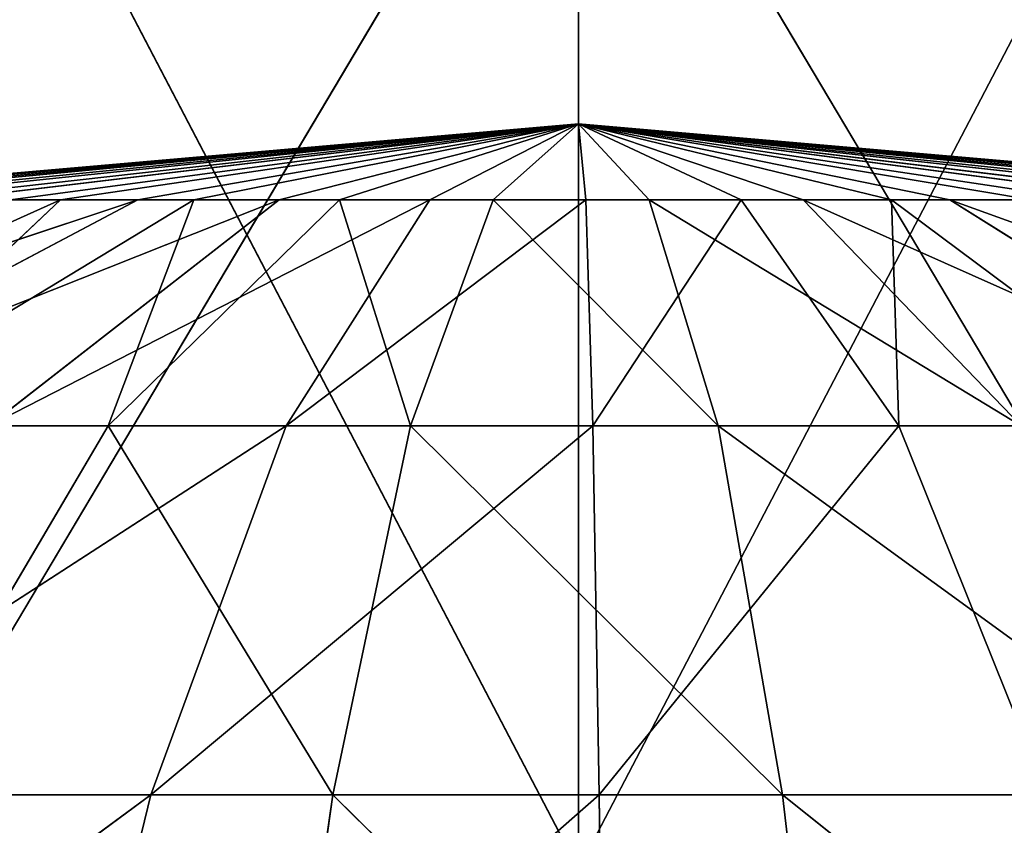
# Model space of a CAD drawing. Extents: x 382 to 531, y 0 to 277.
# Tile 357 of 656: x 455.77 to 457.47, y 79.59 to 80.98. Entities that reach past the tile are written whole.
import ezdxf

# ---------------------------------------------------------------- set-up
doc = ezdxf.new("R2010")
doc.units = 0
doc.header["$LTSCALE"] = 25.4
doc.layers.get('0').update_dxf_attribs({"color": 13, "linetype": 'CONTINUOUS'})

# ---------------------------------------------------------------- blocks, each defined once
blk = doc.blocks.new('NEWPORT-I-KINKIET-8157_STL')
at = {"color": 7}
for p, q in [((-41.5382, 92.3606, 197.5172), (-44.1757, 91.4927, 192.4683)), ((-41.5382, 92.3606, 197.5172), (-44.1757, 91.4927, 192.4683)), ((-41.5382, 92.3606, 197.5172), (-41.5382, 91.7722, 192.4374)), ((-41.5382, 92.3606, 197.5172), (-41.5382, 91.7722, 192.4374)), ((-41.5382, 92.3606, 197.5172), (-38.9006, 91.4927, 192.4683)), ((-41.5382, 92.3606, 197.5172), (-38.9006, 91.4927, 192.4683)), ((-44.1374, 65.6962, 199.8378), (-41.5382, 64.1334, 195.4648)), ((-44.1374, 65.6962, 199.8378), (-41.5382, 64.1334, 195.4648)), ((-38.9389, 65.6962, 199.8378), (-41.5382, 64.1334, 195.4648)), ((-38.9389, 65.6962, 199.8378), (-41.5382, 64.1334, 195.4648)), ((-41.5382, 64.1334, 195.4648), (-41.5382, 65.4224, 199.8616)), ((-41.5382, 64.1334, 195.4648), (-41.5382, 65.4224, 199.8616))]:
    blk.add_line(p, q, dxfattribs=at)
at = {"color": 250}
for p, q in [((-42.0819, -19.8423, 198.2515), (-41.9611, -21.0703, 197.3892)), ((-42.0819, -19.8423, 198.2515), (-41.9611, -21.0703, 197.3892)), ((-41.9611, -21.0703, 197.3892), (-41.0864, -19.834, 198.2515)), ((-41.9611, -21.0703, 197.3892), (-41.0864, -19.834, 198.2515)), ((-41.0864, -19.834, 198.2515), (-41.1868, -21.0639, 197.3892)), ((-41.0864, -19.834, 198.2515), (-41.1868, -21.0639, 197.3892)), ((-41.1868, -21.0639, 197.3892), (-40.1055, -20.0036, 198.2515)), ((-41.1868, -21.0639, 197.3892), (-40.1055, -20.0036, 198.2515)), ((-42.7217, -21.2149, 197.3892), (-41.9611, -21.0703, 197.3892)), ((-42.7217, -21.2149, 197.3892), (-41.9611, -21.0703, 197.3892)), ((-42.3477, -22.5275, 196.754), (-41.9611, -21.0703, 197.3892)), ((-42.3477, -22.5275, 196.754), (-41.9611, -21.0703, 197.3892)), ((-41.9611, -21.0703, 197.3892), (-41.1868, -21.0639, 197.3892)), ((-41.9611, -21.0703, 197.3892), (-41.1868, -21.0639, 197.3892)), ((-41.9611, -21.0703, 197.3892), (-41.8274, -22.4286, 196.754)), ((-41.9611, -21.0703, 197.3892), (-41.8274, -22.4286, 196.754)), ((-41.8274, -22.4286, 196.754), (-41.1868, -21.0639, 197.3892)), ((-41.8274, -22.4286, 196.754), (-41.1868, -21.0639, 197.3892)), ((-41.1868, -21.0639, 197.3892), (-41.2978, -22.4242, 196.754)), ((-41.1868, -21.0639, 197.3892), (-41.2978, -22.4242, 196.754)), ((-41.1868, -21.0639, 197.3892), (-40.4239, -21.1958, 197.3892)), ((-41.1868, -21.0639, 197.3892), (-40.4239, -21.1958, 197.3892)), ((-41.2978, -22.4242, 196.754), (-40.4239, -21.1958, 197.3892)), ((-41.2978, -22.4242, 196.754), (-40.4239, -21.1958, 197.3892)), ((-42.7217, -21.2149, 197.3892), (-42.3477, -22.5275, 196.754)), ((-42.7217, -21.2149, 197.3892), (-42.3477, -22.5275, 196.754)), ((-42.3477, -22.5275, 196.754), (-41.8274, -22.4286, 196.754)), ((-42.3477, -22.5275, 196.754), (-41.8274, -22.4286, 196.754)), ((-41.9491, -23.9261, 196.3649), (-41.8274, -22.4286, 196.754)), ((-41.9491, -23.9261, 196.3649), (-41.8274, -22.4286, 196.754)), ((-41.8274, -22.4286, 196.754), (-41.2978, -22.4242, 196.754)), ((-41.8274, -22.4286, 196.754), (-41.2978, -22.4242, 196.754)), ((-41.8274, -22.4286, 196.754), (-41.685, -23.8759, 196.3649)), ((-41.8274, -22.4286, 196.754), (-41.685, -23.8759, 196.3649)), ((-41.685, -23.8759, 196.3649), (-41.2978, -22.4242, 196.754)), ((-41.685, -23.8759, 196.3649), (-41.2978, -22.4242, 196.754)), ((-41.2978, -22.4242, 196.754), (-41.4162, -23.8736, 196.3649)), ((-41.2978, -22.4242, 196.754), (-41.4162, -23.8736, 196.3649)), ((-41.2978, -22.4242, 196.754), (-40.776, -22.5144, 196.754)), ((-41.2978, -22.4242, 196.754), (-40.776, -22.5144, 196.754)), ((-41.4162, -23.8736, 196.3649), (-40.776, -22.5144, 196.754)), ((-41.4162, -23.8736, 196.3649), (-40.776, -22.5144, 196.754)), ((-40.776, -22.5144, 196.754), (-41.1512, -23.9194, 196.3649)), ((-40.776, -22.5144, 196.754), (-41.1512, -23.9194, 196.3649)), ((-42.8419, -22.7177, 196.754), (-42.3477, -22.5275, 196.754)), ((-42.8419, -22.7177, 196.754), (-42.3477, -22.5275, 196.754)), ((-42.2001, -24.0226, 196.3649), (-42.3477, -22.5275, 196.754)), ((-42.3477, -22.5275, 196.754), (-41.9491, -23.9261, 196.3649)), ((-42.2001, -24.0226, 196.3649), (-42.3477, -22.5275, 196.754)), ((-42.3477, -22.5275, 196.754), (-41.9491, -23.9261, 196.3649)), ((-41.1512, -23.9194, 196.3649), (-40.2787, -22.6964, 196.754)), ((-41.1512, -23.9194, 196.3649), (-40.2787, -22.6964, 196.754)), ((-40.2787, -22.6964, 196.754), (-40.8987, -24.0118, 196.3649)), ((-40.2787, -22.6964, 196.754), (-40.8987, -24.0118, 196.3649)), ((-42.4297, -24.1625, 196.3649), (-42.8419, -22.7177, 196.754)), ((-42.8419, -22.7177, 196.754), (-42.2001, -24.0226, 196.3649)), ((-42.4297, -24.1625, 196.3649), (-42.8419, -22.7177, 196.754)), ((-42.8419, -22.7177, 196.754), (-42.2001, -24.0226, 196.3649)), ((-40.8987, -24.0118, 196.3649), (-39.8218, -22.9642, 196.754)), ((-40.8987, -24.0118, 196.3649), (-39.8218, -22.9642, 196.754)), ((-43.2943, -22.9931, 196.754), (-42.4297, -24.1625, 196.3649)), ((-43.2943, -22.9931, 196.754), (-42.4297, -24.1625, 196.3649)), ((-41.9491, -23.9261, 196.3649), (-41.685, -23.8759, 196.3649)), ((-41.9491, -23.9261, 196.3649), (-41.685, -23.8759, 196.3649)), ((-41.685, -23.8759, 196.3649), (-41.4162, -23.8736, 196.3649)), ((-41.685, -23.8759, 196.3649), (-41.4162, -23.8736, 196.3649)), ((-41.685, -23.8759, 196.3649), (-41.5382, -25.3684, 196.2339)), ((-41.685, -23.8759, 196.3649), (-41.5382, -25.3684, 196.2339)), ((-41.4162, -23.8736, 196.3649), (-41.5382, -25.3684, 196.2339)), ((-41.4162, -23.8736, 196.3649), (-41.5382, -25.3684, 196.2339)), ((-41.4162, -23.8736, 196.3649), (-41.1512, -23.9194, 196.3649)), ((-41.4162, -23.8736, 196.3649), (-41.1512, -23.9194, 196.3649)), ((-42.2001, -24.0226, 196.3649), (-41.9491, -23.9261, 196.3649)), ((-42.2001, -24.0226, 196.3649), (-41.9491, -23.9261, 196.3649)), ((-41.9491, -23.9261, 196.3649), (-41.5382, -25.3684, 196.2339)), ((-41.9491, -23.9261, 196.3649), (-41.5382, -25.3684, 196.2339)), ((-41.1512, -23.9194, 196.3649), (-41.5382, -25.3684, 196.2339)), ((-41.1512, -23.9194, 196.3649), (-41.5382, -25.3684, 196.2339)), ((-41.1512, -23.9194, 196.3649), (-40.8987, -24.0118, 196.3649)), ((-41.1512, -23.9194, 196.3649), (-40.8987, -24.0118, 196.3649)), ((-40.8987, -24.0118, 196.3649), (-41.5382, -25.3684, 196.2339)), ((-40.8987, -24.0118, 196.3649), (-41.5382, -25.3684, 196.2339)), ((-40.8987, -24.0118, 196.3649), (-40.6668, -24.1478, 196.3649)), ((-40.8987, -24.0118, 196.3649), (-40.6668, -24.1478, 196.3649)), ((-42.4297, -24.1625, 196.3649), (-42.2001, -24.0226, 196.3649)), ((-42.4297, -24.1625, 196.3649), (-42.2001, -24.0226, 196.3649)), ((-42.2001, -24.0226, 196.3649), (-41.5382, -25.3684, 196.2339)), ((-42.2001, -24.0226, 196.3649), (-41.5382, -25.3684, 196.2339)), ((-40.6668, -24.1478, 196.3649), (-41.5382, -25.3684, 196.2339)), ((-40.6668, -24.1478, 196.3649), (-41.5382, -25.3684, 196.2339)), ((-42.6307, -24.341, 196.3649), (-42.4297, -24.1625, 196.3649)), ((-42.6307, -24.341, 196.3649), (-42.4297, -24.1625, 196.3649)), ((-42.4297, -24.1625, 196.3649), (-41.5382, -25.3684, 196.2339)), ((-42.4297, -24.1625, 196.3649), (-41.5382, -25.3684, 196.2339)), ((-40.4628, -24.323, 196.3649), (-41.5382, -25.3684, 196.2339)), ((-40.4628, -24.323, 196.3649), (-41.5382, -25.3684, 196.2339)), ((-42.6307, -24.341, 196.3649), (-41.5382, -25.3684, 196.2339)), ((-42.6307, -24.341, 196.3649), (-41.5382, -25.3684, 196.2339)), ((-41.5382, -25.3684, 196.2339), (-40.2935, -24.5318, 196.3649)), ((-41.5382, -25.3684, 196.2339), (-40.2935, -24.5318, 196.3649)), ((-42.7966, -24.5526, 196.3649), (-41.5382, -25.3684, 196.2339)), ((-42.7966, -24.5526, 196.3649), (-41.5382, -25.3684, 196.2339)), ((-40.1641, -24.7675, 196.3649), (-41.5382, -25.3684, 196.2339)), ((-40.1641, -24.7675, 196.3649), (-41.5382, -25.3684, 196.2339)), ((-42.922, -24.7904, 196.3649), (-41.5382, -25.3684, 196.2339)), ((-42.922, -24.7904, 196.3649), (-41.5382, -25.3684, 196.2339)), ((-41.5382, -25.3684, 196.2339), (-40.0789, -25.0225, 196.3649)), ((-41.5382, -25.3684, 196.2339), (-40.0789, -25.0225, 196.3649)), ((-41.5382, -25.3684, 196.2339), (-43.003, -25.0468, 196.3649)), ((-41.5382, -25.3684, 196.2339), (-43.003, -25.0468, 196.3649)), ((-40.0406, -25.2886, 196.3649), (-41.5382, -25.3684, 196.2339)), ((-40.0406, -25.2886, 196.3649), (-41.5382, -25.3684, 196.2339)), ((-43.0369, -25.3135, 196.3649), (-41.5382, -25.3684, 196.2339)), ((-43.0369, -25.3135, 196.3649), (-41.5382, -25.3684, 196.2339)), ((-41.5382, -25.3684, 196.2339), (-43.0226, -25.582, 196.3649)), ((-41.5382, -25.3684, 196.2339), (-43.0226, -25.582, 196.3649)), ((-42.9606, -25.8436, 196.3649), (-41.5382, -25.3684, 196.2339)), ((-42.9606, -25.8436, 196.3649), (-41.5382, -25.3684, 196.2339)), ((-42.8528, -26.09, 196.3649), (-41.5382, -25.3684, 196.2339)), ((-42.8528, -26.09, 196.3649), (-41.5382, -25.3684, 196.2339)), ((-41.5382, -25.3684, 196.2339), (-42.7029, -26.3131, 196.3649)), ((-41.5382, -25.3684, 196.2339), (-42.7029, -26.3131, 196.3649)), ((-42.5154, -26.5059, 196.3649), (-41.5382, -25.3684, 196.2339)), ((-42.5154, -26.5059, 196.3649), (-41.5382, -25.3684, 196.2339)), ((-42.2966, -26.6621, 196.3649), (-41.5382, -25.3684, 196.2339)), ((-42.2966, -26.6621, 196.3649), (-41.5382, -25.3684, 196.2339)), ((-41.5382, -25.3684, 196.2339), (-42.0534, -26.7768, 196.3649)), ((-41.5382, -25.3684, 196.2339), (-42.0534, -26.7768, 196.3649)), ((-41.7937, -26.8461, 196.3649), (-41.5382, -25.3684, 196.2339)), ((-41.7937, -26.8461, 196.3649), (-41.5382, -25.3684, 196.2339)), ((-41.5382, -25.3684, 196.2339), (-41.5257, -26.868, 196.3649)), ((-41.2581, -26.8417, 196.3649), (-41.5382, -25.3684, 196.2339)), ((-41.5382, -25.3684, 196.2339), (-40.9995, -26.768, 196.3649)), ((-40.7583, -26.6493, 196.3649), (-41.5382, -25.3684, 196.2339)), ((-41.5382, -25.3684, 196.2339), (-40.5421, -26.4895, 196.3649)), ((-40.3579, -26.2936, 196.3649), (-41.5382, -25.3684, 196.2339)), ((-41.5382, -25.3684, 196.2339), (-40.2117, -26.068, 196.3649)), ((-40.1081, -25.8199, 196.3649), (-41.5382, -25.3684, 196.2339)), ((-41.5382, -25.3684, 196.2339), (-40.0504, -25.5573, 196.3649)), ((-41.5382, -25.3684, 196.2339), (-41.5257, -26.868, 196.3649)), ((-41.2581, -26.8417, 196.3649), (-41.5382, -25.3684, 196.2339)), ((-41.5382, -25.3684, 196.2339), (-40.9995, -26.768, 196.3649)), ((-40.7583, -26.6493, 196.3649), (-41.5382, -25.3684, 196.2339)), ((-41.5382, -25.3684, 196.2339), (-40.5421, -26.4895, 196.3649)), ((-40.3579, -26.2936, 196.3649), (-41.5382, -25.3684, 196.2339)), ((-41.5382, -25.3684, 196.2339), (-40.2117, -26.068, 196.3649)), ((-40.1081, -25.8199, 196.3649), (-41.5382, -25.3684, 196.2339)), ((-41.5382, -25.3684, 196.2339), (-40.0504, -25.5573, 196.3649)), ((-42.2966, -26.6621, 196.3649), (-42.5154, -26.5059, 196.3649)), ((-42.2966, -26.6621, 196.3649), (-42.5154, -26.5059, 196.3649)), ((-40.9995, -26.768, 196.3649), (-40.7583, -26.6493, 196.3649)), ((-40.9995, -26.768, 196.3649), (-40.7583, -26.6493, 196.3649)), ((-42.2966, -26.6621, 196.3649), (-43.4631, -27.609, 196.754)), ((-42.2966, -26.6621, 196.3649), (-43.4631, -27.609, 196.754)), ((-43.0321, -27.9167, 196.754), (-42.2966, -26.6621, 196.3649)), ((-43.0321, -27.9167, 196.754), (-42.2966, -26.6621, 196.3649)), ((-42.0534, -26.7768, 196.3649), (-42.2966, -26.6621, 196.3649)), ((-42.0534, -26.7768, 196.3649), (-42.2966, -26.6621, 196.3649)), ((-41.2581, -26.8417, 196.3649), (-40.9995, -26.768, 196.3649)), ((-41.2581, -26.8417, 196.3649), (-40.9995, -26.768, 196.3649)), ((-40.9866, -28.2704, 196.754), (-40.9995, -26.768, 196.3649)), ((-40.9995, -26.768, 196.3649), (-40.4772, -28.1253, 196.754)), ((-40.9866, -28.2704, 196.754), (-40.9995, -26.768, 196.3649)), ((-40.9995, -26.768, 196.3649), (-40.4772, -28.1253, 196.754)), ((-42.0534, -26.7768, 196.3649), (-43.0321, -27.9167, 196.754)), ((-42.0534, -26.7768, 196.3649), (-43.0321, -27.9167, 196.754)), ((-42.0534, -26.7768, 196.3649), (-42.5531, -28.1425, 196.754)), ((-42.0534, -26.7768, 196.3649), (-42.5531, -28.1425, 196.754)), ((-42.0534, -26.7768, 196.3649), (-41.7937, -26.8461, 196.3649)), ((-42.0534, -26.7768, 196.3649), (-41.7937, -26.8461, 196.3649)), ((-41.5257, -26.868, 196.3649), (-41.2581, -26.8417, 196.3649)), ((-41.5257, -26.868, 196.3649), (-41.2581, -26.8417, 196.3649)), ((-41.5136, -28.3222, 196.754), (-41.2581, -26.8417, 196.3649)), ((-41.5136, -28.3222, 196.754), (-41.2581, -26.8417, 196.3649)), ((-40.9866, -28.2704, 196.754), (-41.2581, -26.8417, 196.3649)), ((-40.9866, -28.2704, 196.754), (-41.2581, -26.8417, 196.3649)), ((-42.5531, -28.1425, 196.754), (-41.7937, -26.8461, 196.3649)), ((-42.5531, -28.1425, 196.754), (-41.7937, -26.8461, 196.3649)), ((-42.0414, -28.2792, 196.754), (-41.7937, -26.8461, 196.3649)), ((-42.0414, -28.2792, 196.754), (-41.7937, -26.8461, 196.3649)), ((-41.7937, -26.8461, 196.3649), (-41.5257, -26.868, 196.3649)), ((-41.7937, -26.8461, 196.3649), (-41.5257, -26.868, 196.3649)), ((-42.0414, -28.2792, 196.754), (-41.5257, -26.868, 196.3649)), ((-42.0414, -28.2792, 196.754), (-41.5257, -26.868, 196.3649)), ((-41.5257, -26.868, 196.3649), (-41.5136, -28.3222, 196.754)), ((-41.5257, -26.868, 196.3649), (-41.5136, -28.3222, 196.754)), ((-40.9866, -28.2704, 196.754), (-40.4772, -28.1253, 196.754)), ((-40.9866, -28.2704, 196.754), (-40.4772, -28.1253, 196.754)), ((-42.5531, -28.1425, 196.754), (-42.0414, -28.2792, 196.754)), ((-42.5531, -28.1425, 196.754), (-42.0414, -28.2792, 196.754)), ((-43.022, -29.4242, 197.3892), (-42.0414, -28.2792, 196.754)), ((-43.022, -29.4242, 197.3892), (-42.0414, -28.2792, 196.754)), ((-42.2739, -29.624, 197.3892), (-42.0414, -28.2792, 196.754)), ((-42.2739, -29.624, 197.3892), (-42.0414, -28.2792, 196.754)), ((-42.0414, -28.2792, 196.754), (-41.5136, -28.3222, 196.754)), ((-42.0414, -28.2792, 196.754), (-41.5136, -28.3222, 196.754)), ((-41.5136, -28.3222, 196.754), (-40.9866, -28.2704, 196.754)), ((-41.5136, -28.3222, 196.754), (-40.9866, -28.2704, 196.754)), ((-41.5023, -29.687, 197.3892), (-40.9866, -28.2704, 196.754)), ((-41.5023, -29.687, 197.3892), (-40.9866, -28.2704, 196.754)), ((-40.7317, -29.6112, 197.3892), (-40.9866, -28.2704, 196.754)), ((-40.7317, -29.6112, 197.3892), (-40.9866, -28.2704, 196.754)), ((-42.2739, -29.624, 197.3892), (-41.5136, -28.3222, 196.754)), ((-42.2739, -29.624, 197.3892), (-41.5136, -28.3222, 196.754)), ((-41.5136, -28.3222, 196.754), (-41.5023, -29.687, 197.3892)), ((-41.5136, -28.3222, 196.754), (-41.5023, -29.687, 197.3892)), ((-43.022, -29.4242, 197.3892), (-42.2739, -29.624, 197.3892)), ((-43.022, -29.4242, 197.3892), (-42.2739, -29.624, 197.3892)), ((-41.5023, -29.687, 197.3892), (-40.7317, -29.6112, 197.3892)), ((-41.5023, -29.687, 197.3892), (-40.7317, -29.6112, 197.3892)), ((-43.446, -30.5831, 198.2515), (-42.2739, -29.624, 197.3892)), ((-43.446, -30.5831, 198.2515), (-42.2739, -29.624, 197.3892)), ((-42.4842, -30.84, 198.2515), (-42.2739, -29.624, 197.3892)), ((-42.4842, -30.84, 198.2515), (-42.2739, -29.624, 197.3892)), ((-42.2739, -29.624, 197.3892), (-41.5023, -29.687, 197.3892)), ((-42.2739, -29.624, 197.3892), (-41.5023, -29.687, 197.3892)), ((-42.4842, -30.84, 198.2515), (-41.5023, -29.687, 197.3892)), ((-42.4842, -30.84, 198.2515), (-41.5023, -29.687, 197.3892)), ((-41.5023, -29.687, 197.3892), (-41.492, -30.9209, 198.2515)), ((-41.5023, -29.687, 197.3892), (-41.492, -30.9209, 198.2515))]:
    blk.add_line(p, q, dxfattribs=at)
at = {"color": 7}
mesh = blk.add_polyface(dxfattribs=at)
corners = [(-44.1374, 92.0878, 197.5411), (-41.5382, 92.3606, 197.5172), (-44.1757, 91.4927, 192.4683)]
mesh.append_faces([[corners[k] for k in face] for face in [(0, 1, 2)]], dxfattribs={"color": 7})
mesh = blk.add_polyface(dxfattribs=at)
corners = [(-41.5382, 92.3606, 197.5172), (-41.5382, 91.7722, 192.4374), (-44.1757, 91.4927, 192.4683)]
mesh.append_faces([[corners[k] for k in face] for face in [(0, 1, 2)]], dxfattribs={"color": 7})
mesh = blk.add_polyface(dxfattribs=at)
corners = [(-41.5382, 92.3606, 197.5172), (-38.9006, 91.4927, 192.4683), (-41.5382, 91.7722, 192.4374)]
mesh.append_faces([[corners[k] for k in face] for face in [(0, 1, 2)]], dxfattribs={"color": 7})
mesh = blk.add_polyface(dxfattribs=at)
corners = [(-38.9389, 92.0878, 197.5411), (-38.9006, 91.4927, 192.4683), (-41.5382, 92.3606, 197.5172)]
mesh.append_faces([[corners[k] for k in face] for face in [(0, 1, 2)]], dxfattribs={"color": 7})
mesh = blk.add_polyface(dxfattribs=at)
corners = [(-44.1374, 65.6962, 199.8378), (-44.1757, 64.4143, 195.434), (-41.5382, 64.1334, 195.4648)]
mesh.append_faces([[corners[k] for k in face] for face in [(0, 1, 2)]], dxfattribs={"color": 7})
mesh = blk.add_polyface(dxfattribs=at)
corners = [(-41.5382, 65.4224, 199.8616), (-44.1374, 65.6962, 199.8378), (-41.5382, 64.1334, 195.4648)]
mesh.append_faces([[corners[k] for k in face] for face in [(0, 1, 2)]], dxfattribs={"color": 7})
mesh = blk.add_polyface(dxfattribs=at)
corners = [(-38.9389, 65.6962, 199.8378), (-41.5382, 64.1334, 195.4648), (-38.9006, 64.4143, 195.434)]
mesh.append_faces([[corners[k] for k in face] for face in [(0, 1, 2)]], dxfattribs={"color": 7})
mesh = blk.add_polyface(dxfattribs=at)
corners = [(-41.5382, 65.4224, 199.8616), (-41.5382, 64.1334, 195.4648), (-38.9389, 65.6962, 199.8378)]
mesh.append_faces([[corners[k] for k in face] for face in [(0, 1, 2)]], dxfattribs={"color": 7})
at = {"color": 250}
mesh = blk.add_polyface(dxfattribs=at)
corners = [(-42.0819, -19.8423, 198.2515), (-42.7217, -21.2149, 197.3892), (-43.0599, -20.0282, 198.2515)]
mesh.append_faces([[corners[k] for k in face] for face in [(0, 1, 2)]], dxfattribs={"color": 250})
mesh = blk.add_polyface(dxfattribs=at)
corners = [(-41.9611, -21.0703, 197.3892), (-42.7217, -21.2149, 197.3892), (-42.0819, -19.8423, 198.2515)]
mesh.append_faces([[corners[k] for k in face] for face in [(0, 1, 2)]], dxfattribs={"color": 250})
mesh = blk.add_polyface(dxfattribs=at)
corners = [(-41.0864, -19.834, 198.2515), (-41.9611, -21.0703, 197.3892), (-42.0819, -19.8423, 198.2515)]
mesh.append_faces([[corners[k] for k in face] for face in [(0, 1, 2)]], dxfattribs={"color": 250})
mesh = blk.add_polyface(dxfattribs=at)
corners = [(-41.0864, -19.834, 198.2515), (-41.1868, -21.0639, 197.3892), (-41.9611, -21.0703, 197.3892)]
mesh.append_faces([[corners[k] for k in face] for face in [(0, 1, 2)]], dxfattribs={"color": 250})
mesh = blk.add_polyface(dxfattribs=at)
corners = [(-40.1055, -20.0036, 198.2515), (-41.1868, -21.0639, 197.3892), (-41.0864, -19.834, 198.2515)]
mesh.append_faces([[corners[k] for k in face] for face in [(0, 1, 2)]], dxfattribs={"color": 250})
mesh = blk.add_polyface(dxfattribs=at)
corners = [(-40.1055, -20.0036, 198.2515), (-40.4239, -21.1958, 197.3892), (-41.1868, -21.0639, 197.3892)]
mesh.append_faces([[corners[k] for k in face] for face in [(0, 1, 2)]], dxfattribs={"color": 250})
mesh = blk.add_polyface(dxfattribs=at)
corners = [(-41.9611, -21.0703, 197.3892), (-42.3477, -22.5275, 196.754), (-42.7217, -21.2149, 197.3892)]
mesh.append_faces([[corners[k] for k in face] for face in [(0, 1, 2)]], dxfattribs={"color": 250})
mesh = blk.add_polyface(dxfattribs=at)
corners = [(-41.8274, -22.4286, 196.754), (-42.3477, -22.5275, 196.754), (-41.9611, -21.0703, 197.3892)]
mesh.append_faces([[corners[k] for k in face] for face in [(0, 1, 2)]], dxfattribs={"color": 250})
mesh = blk.add_polyface(dxfattribs=at)
corners = [(-41.1868, -21.0639, 197.3892), (-41.8274, -22.4286, 196.754), (-41.9611, -21.0703, 197.3892)]
mesh.append_faces([[corners[k] for k in face] for face in [(0, 1, 2)]], dxfattribs={"color": 250})
mesh = blk.add_polyface(dxfattribs=at)
corners = [(-41.1868, -21.0639, 197.3892), (-41.2978, -22.4242, 196.754), (-41.8274, -22.4286, 196.754)]
mesh.append_faces([[corners[k] for k in face] for face in [(0, 1, 2)]], dxfattribs={"color": 250})
mesh = blk.add_polyface(dxfattribs=at)
corners = [(-40.4239, -21.1958, 197.3892), (-41.2978, -22.4242, 196.754), (-41.1868, -21.0639, 197.3892)]
mesh.append_faces([[corners[k] for k in face] for face in [(0, 1, 2)]], dxfattribs={"color": 250})
mesh = blk.add_polyface(dxfattribs=at)
corners = [(-40.4239, -21.1958, 197.3892), (-40.776, -22.5144, 196.754), (-41.2978, -22.4242, 196.754)]
mesh.append_faces([[corners[k] for k in face] for face in [(0, 1, 2)]], dxfattribs={"color": 250})
mesh = blk.add_polyface(dxfattribs=at)
corners = [(-42.3477, -22.5275, 196.754), (-42.8419, -22.7177, 196.754), (-42.7217, -21.2149, 197.3892)]
mesh.append_faces([[corners[k] for k in face] for face in [(0, 1, 2)]], dxfattribs={"color": 250})
mesh = blk.add_polyface(dxfattribs=at)
corners = [(-41.8274, -22.4286, 196.754), (-41.9491, -23.9261, 196.3649), (-42.3477, -22.5275, 196.754)]
mesh.append_faces([[corners[k] for k in face] for face in [(0, 1, 2)]], dxfattribs={"color": 250})
mesh = blk.add_polyface(dxfattribs=at)
corners = [(-41.685, -23.8759, 196.3649), (-41.9491, -23.9261, 196.3649), (-41.8274, -22.4286, 196.754)]
mesh.append_faces([[corners[k] for k in face] for face in [(0, 1, 2)]], dxfattribs={"color": 250})
mesh = blk.add_polyface(dxfattribs=at)
corners = [(-41.2978, -22.4242, 196.754), (-41.685, -23.8759, 196.3649), (-41.8274, -22.4286, 196.754)]
mesh.append_faces([[corners[k] for k in face] for face in [(0, 1, 2)]], dxfattribs={"color": 250})
mesh = blk.add_polyface(dxfattribs=at)
corners = [(-41.2978, -22.4242, 196.754), (-41.4162, -23.8736, 196.3649), (-41.685, -23.8759, 196.3649)]
mesh.append_faces([[corners[k] for k in face] for face in [(0, 1, 2)]], dxfattribs={"color": 250})
mesh = blk.add_polyface(dxfattribs=at)
corners = [(-40.776, -22.5144, 196.754), (-41.4162, -23.8736, 196.3649), (-41.2978, -22.4242, 196.754)]
mesh.append_faces([[corners[k] for k in face] for face in [(0, 1, 2)]], dxfattribs={"color": 250})
mesh = blk.add_polyface(dxfattribs=at)
corners = [(-40.776, -22.5144, 196.754), (-41.1512, -23.9194, 196.3649), (-41.4162, -23.8736, 196.3649)]
mesh.append_faces([[corners[k] for k in face] for face in [(0, 1, 2)]], dxfattribs={"color": 250})
mesh = blk.add_polyface(dxfattribs=at)
corners = [(-40.2787, -22.6964, 196.754), (-41.1512, -23.9194, 196.3649), (-40.776, -22.5144, 196.754)]
mesh.append_faces([[corners[k] for k in face] for face in [(0, 1, 2)]], dxfattribs={"color": 250})
mesh = blk.add_polyface(dxfattribs=at)
corners = [(-42.2001, -24.0226, 196.3649), (-42.8419, -22.7177, 196.754), (-42.3477, -22.5275, 196.754)]
mesh.append_faces([[corners[k] for k in face] for face in [(0, 1, 2)]], dxfattribs={"color": 250})
mesh = blk.add_polyface(dxfattribs=at)
corners = [(-41.9491, -23.9261, 196.3649), (-42.2001, -24.0226, 196.3649), (-42.3477, -22.5275, 196.754)]
mesh.append_faces([[corners[k] for k in face] for face in [(0, 1, 2)]], dxfattribs={"color": 250})
mesh = blk.add_polyface(dxfattribs=at)
corners = [(-40.2787, -22.6964, 196.754), (-40.8987, -24.0118, 196.3649), (-41.1512, -23.9194, 196.3649)]
mesh.append_faces([[corners[k] for k in face] for face in [(0, 1, 2)]], dxfattribs={"color": 250})
mesh = blk.add_polyface(dxfattribs=at)
corners = [(-39.8218, -22.9642, 196.754), (-40.8987, -24.0118, 196.3649), (-40.2787, -22.6964, 196.754)]
mesh.append_faces([[corners[k] for k in face] for face in [(0, 1, 2)]], dxfattribs={"color": 250})
mesh = blk.add_polyface(dxfattribs=at)
corners = [(-42.4297, -24.1625, 196.3649), (-43.2943, -22.9931, 196.754), (-42.8419, -22.7177, 196.754)]
mesh.append_faces([[corners[k] for k in face] for face in [(0, 1, 2)]], dxfattribs={"color": 250})
mesh = blk.add_polyface(dxfattribs=at)
corners = [(-42.2001, -24.0226, 196.3649), (-42.4297, -24.1625, 196.3649), (-42.8419, -22.7177, 196.754)]
mesh.append_faces([[corners[k] for k in face] for face in [(0, 1, 2)]], dxfattribs={"color": 250})
mesh = blk.add_polyface(dxfattribs=at)
corners = [(-39.8218, -22.9642, 196.754), (-40.6668, -24.1478, 196.3649), (-40.8987, -24.0118, 196.3649)]
mesh.append_faces([[corners[k] for k in face] for face in [(0, 1, 2)]], dxfattribs={"color": 250})
mesh = blk.add_polyface(dxfattribs=at)
corners = [(-42.4297, -24.1625, 196.3649), (-42.6307, -24.341, 196.3649), (-43.2943, -22.9931, 196.754)]
mesh.append_faces([[corners[k] for k in face] for face in [(0, 1, 2)]], dxfattribs={"color": 250})
mesh = blk.add_polyface(dxfattribs=at)
corners = [(-41.5382, -25.3684, 196.2339), (-41.9491, -23.9261, 196.3649), (-41.685, -23.8759, 196.3649)]
mesh.append_faces([[corners[k] for k in face] for face in [(0, 1, 2)]], dxfattribs={"color": 250})
mesh = blk.add_polyface(dxfattribs=at)
corners = [(-41.4162, -23.8736, 196.3649), (-41.5382, -25.3684, 196.2339), (-41.685, -23.8759, 196.3649)]
mesh.append_faces([[corners[k] for k in face] for face in [(0, 1, 2)]], dxfattribs={"color": 250})
mesh = blk.add_polyface(dxfattribs=at)
corners = [(-41.1512, -23.9194, 196.3649), (-41.5382, -25.3684, 196.2339), (-41.4162, -23.8736, 196.3649)]
mesh.append_faces([[corners[k] for k in face] for face in [(0, 1, 2)]], dxfattribs={"color": 250})
mesh = blk.add_polyface(dxfattribs=at)
corners = [(-41.5382, -25.3684, 196.2339), (-42.2001, -24.0226, 196.3649), (-41.9491, -23.9261, 196.3649)]
mesh.append_faces([[corners[k] for k in face] for face in [(0, 1, 2)]], dxfattribs={"color": 250})
mesh = blk.add_polyface(dxfattribs=at)
corners = [(-40.8987, -24.0118, 196.3649), (-41.5382, -25.3684, 196.2339), (-41.1512, -23.9194, 196.3649)]
mesh.append_faces([[corners[k] for k in face] for face in [(0, 1, 2)]], dxfattribs={"color": 250})
mesh = blk.add_polyface(dxfattribs=at)
corners = [(-40.6668, -24.1478, 196.3649), (-41.5382, -25.3684, 196.2339), (-40.8987, -24.0118, 196.3649)]
mesh.append_faces([[corners[k] for k in face] for face in [(0, 1, 2)]], dxfattribs={"color": 250})
mesh = blk.add_polyface(dxfattribs=at)
corners = [(-41.5382, -25.3684, 196.2339), (-42.4297, -24.1625, 196.3649), (-42.2001, -24.0226, 196.3649)]
mesh.append_faces([[corners[k] for k in face] for face in [(0, 1, 2)]], dxfattribs={"color": 250})
mesh = blk.add_polyface(dxfattribs=at)
corners = [(-40.4628, -24.323, 196.3649), (-41.5382, -25.3684, 196.2339), (-40.6668, -24.1478, 196.3649)]
mesh.append_faces([[corners[k] for k in face] for face in [(0, 1, 2)]], dxfattribs={"color": 250})
mesh = blk.add_polyface(dxfattribs=at)
corners = [(-41.5382, -25.3684, 196.2339), (-42.6307, -24.341, 196.3649), (-42.4297, -24.1625, 196.3649)]
mesh.append_faces([[corners[k] for k in face] for face in [(0, 1, 2)]], dxfattribs={"color": 250})
mesh = blk.add_polyface(dxfattribs=at)
corners = [(-40.2935, -24.5318, 196.3649), (-41.5382, -25.3684, 196.2339), (-40.4628, -24.323, 196.3649)]
mesh.append_faces([[corners[k] for k in face] for face in [(0, 1, 2)]], dxfattribs={"color": 250})
mesh = blk.add_polyface(dxfattribs=at)
corners = [(-41.5382, -25.3684, 196.2339), (-42.7966, -24.5526, 196.3649), (-42.6307, -24.341, 196.3649)]
mesh.append_faces([[corners[k] for k in face] for face in [(0, 1, 2)]], dxfattribs={"color": 250})
mesh = blk.add_polyface(dxfattribs=at)
corners = [(-40.1641, -24.7675, 196.3649), (-41.5382, -25.3684, 196.2339), (-40.2935, -24.5318, 196.3649)]
mesh.append_faces([[corners[k] for k in face] for face in [(0, 1, 2)]], dxfattribs={"color": 250})
mesh = blk.add_polyface(dxfattribs=at)
corners = [(-41.5382, -25.3684, 196.2339), (-42.922, -24.7904, 196.3649), (-42.7966, -24.5526, 196.3649)]
mesh.append_faces([[corners[k] for k in face] for face in [(0, 1, 2)]], dxfattribs={"color": 250})
mesh = blk.add_polyface(dxfattribs=at)
corners = [(-40.0789, -25.0225, 196.3649), (-41.5382, -25.3684, 196.2339), (-40.1641, -24.7675, 196.3649)]
mesh.append_faces([[corners[k] for k in face] for face in [(0, 1, 2)]], dxfattribs={"color": 250})
mesh = blk.add_polyface(dxfattribs=at)
corners = [(-41.5382, -25.3684, 196.2339), (-43.003, -25.0468, 196.3649), (-42.922, -24.7904, 196.3649)]
mesh.append_faces([[corners[k] for k in face] for face in [(0, 1, 2)]], dxfattribs={"color": 250})
mesh = blk.add_polyface(dxfattribs=at)
corners = [(-40.0406, -25.2886, 196.3649), (-41.5382, -25.3684, 196.2339), (-40.0789, -25.0225, 196.3649)]
mesh.append_faces([[corners[k] for k in face] for face in [(0, 1, 2)]], dxfattribs={"color": 250})
mesh = blk.add_polyface(dxfattribs=at)
corners = [(-41.5382, -25.3684, 196.2339), (-43.0369, -25.3135, 196.3649), (-43.003, -25.0468, 196.3649)]
mesh.append_faces([[corners[k] for k in face] for face in [(0, 1, 2)]], dxfattribs={"color": 250})
mesh = blk.add_polyface(dxfattribs=at)
corners = [(-40.0406, -25.2886, 196.3649), (-40.0504, -25.5573, 196.3649), (-41.5382, -25.3684, 196.2339)]
mesh.append_faces([[corners[k] for k in face] for face in [(0, 1, 2)]], dxfattribs={"color": 250})
mesh = blk.add_polyface(dxfattribs=at)
corners = [(-41.5382, -25.3684, 196.2339), (-43.0226, -25.582, 196.3649), (-43.0369, -25.3135, 196.3649)]
mesh.append_faces([[corners[k] for k in face] for face in [(0, 1, 2)]], dxfattribs={"color": 250})
mesh = blk.add_polyface(dxfattribs=at)
corners = [(-41.5382, -25.3684, 196.2339), (-42.9606, -25.8436, 196.3649), (-43.0226, -25.582, 196.3649)]
mesh.append_faces([[corners[k] for k in face] for face in [(0, 1, 2)]], dxfattribs={"color": 250})
mesh = blk.add_polyface(dxfattribs=at)
corners = [(-41.5382, -25.3684, 196.2339), (-42.8528, -26.09, 196.3649), (-42.9606, -25.8436, 196.3649)]
mesh.append_faces([[corners[k] for k in face] for face in [(0, 1, 2)]], dxfattribs={"color": 250})
mesh = blk.add_polyface(dxfattribs=at)
corners = [(-41.5382, -25.3684, 196.2339), (-42.7029, -26.3131, 196.3649), (-42.8528, -26.09, 196.3649)]
mesh.append_faces([[corners[k] for k in face] for face in [(0, 1, 2)]], dxfattribs={"color": 250})
mesh = blk.add_polyface(dxfattribs=at)
corners = [(-41.5382, -25.3684, 196.2339), (-42.5154, -26.5059, 196.3649), (-42.7029, -26.3131, 196.3649)]
mesh.append_faces([[corners[k] for k in face] for face in [(0, 1, 2)]], dxfattribs={"color": 250})
mesh = blk.add_polyface(dxfattribs=at)
corners = [(-41.5382, -25.3684, 196.2339), (-42.2966, -26.6621, 196.3649), (-42.5154, -26.5059, 196.3649)]
mesh.append_faces([[corners[k] for k in face] for face in [(0, 1, 2)]], dxfattribs={"color": 250})
mesh = blk.add_polyface(dxfattribs=at)
corners = [(-41.5382, -25.3684, 196.2339), (-42.0534, -26.7768, 196.3649), (-42.2966, -26.6621, 196.3649)]
mesh.append_faces([[corners[k] for k in face] for face in [(0, 1, 2)]], dxfattribs={"color": 250})
mesh = blk.add_polyface(dxfattribs=at)
corners = [(-41.5382, -25.3684, 196.2339), (-41.7937, -26.8461, 196.3649), (-42.0534, -26.7768, 196.3649)]
mesh.append_faces([[corners[k] for k in face] for face in [(0, 1, 2)]], dxfattribs={"color": 250})
mesh = blk.add_polyface(dxfattribs=at)
corners = [(-41.5257, -26.868, 196.3649), (-41.7937, -26.8461, 196.3649), (-41.5382, -25.3684, 196.2339)]
mesh.append_faces([[corners[k] for k in face] for face in [(0, 1, 2)]], dxfattribs={"color": 250})
mesh = blk.add_polyface(dxfattribs=at)
corners = [(-40.9995, -26.768, 196.3649), (-41.2581, -26.8417, 196.3649), (-41.5382, -25.3684, 196.2339)]
mesh.append_faces([[corners[k] for k in face] for face in [(0, 1, 2)]], dxfattribs={"color": 250})
mesh = blk.add_polyface(dxfattribs=at)
corners = [(-40.5421, -26.4895, 196.3649), (-40.7583, -26.6493, 196.3649), (-41.5382, -25.3684, 196.2339)]
mesh.append_faces([[corners[k] for k in face] for face in [(0, 1, 2)]], dxfattribs={"color": 250})
mesh = blk.add_polyface(dxfattribs=at)
corners = [(-40.2117, -26.068, 196.3649), (-40.3579, -26.2936, 196.3649), (-41.5382, -25.3684, 196.2339)]
mesh.append_faces([[corners[k] for k in face] for face in [(0, 1, 2)]], dxfattribs={"color": 250})
mesh = blk.add_polyface(dxfattribs=at)
corners = [(-40.0504, -25.5573, 196.3649), (-40.1081, -25.8199, 196.3649), (-41.5382, -25.3684, 196.2339)]
mesh.append_faces([[corners[k] for k in face] for face in [(0, 1, 2)]], dxfattribs={"color": 250})
mesh = blk.add_polyface(dxfattribs=at)
corners = [(-41.2581, -26.8417, 196.3649), (-41.5257, -26.868, 196.3649), (-41.5382, -25.3684, 196.2339)]
mesh.append_faces([[corners[k] for k in face] for face in [(0, 1, 2)]], dxfattribs={"color": 250})
mesh = blk.add_polyface(dxfattribs=at)
corners = [(-40.7583, -26.6493, 196.3649), (-40.9995, -26.768, 196.3649), (-41.5382, -25.3684, 196.2339)]
mesh.append_faces([[corners[k] for k in face] for face in [(0, 1, 2)]], dxfattribs={"color": 250})
mesh = blk.add_polyface(dxfattribs=at)
corners = [(-40.3579, -26.2936, 196.3649), (-40.5421, -26.4895, 196.3649), (-41.5382, -25.3684, 196.2339)]
mesh.append_faces([[corners[k] for k in face] for face in [(0, 1, 2)]], dxfattribs={"color": 250})
mesh = blk.add_polyface(dxfattribs=at)
corners = [(-40.1081, -25.8199, 196.3649), (-40.2117, -26.068, 196.3649), (-41.5382, -25.3684, 196.2339)]
mesh.append_faces([[corners[k] for k in face] for face in [(0, 1, 2)]], dxfattribs={"color": 250})
mesh = blk.add_polyface(dxfattribs=at)
corners = [(-42.2966, -26.6621, 196.3649), (-43.4631, -27.609, 196.754), (-42.5154, -26.5059, 196.3649)]
mesh.append_faces([[corners[k] for k in face] for face in [(0, 1, 2)]], dxfattribs={"color": 250})
mesh = blk.add_polyface(dxfattribs=at)
corners = [(-40.4772, -28.1253, 196.754), (-40.9995, -26.768, 196.3649), (-40.7583, -26.6493, 196.3649)]
mesh.append_faces([[corners[k] for k in face] for face in [(0, 1, 2)]], dxfattribs={"color": 250})
mesh = blk.add_polyface(dxfattribs=at)
corners = [(-42.2966, -26.6621, 196.3649), (-43.0321, -27.9167, 196.754), (-43.4631, -27.609, 196.754)]
mesh.append_faces([[corners[k] for k in face] for face in [(0, 1, 2)]], dxfattribs={"color": 250})
mesh = blk.add_polyface(dxfattribs=at)
corners = [(-42.0534, -26.7768, 196.3649), (-43.0321, -27.9167, 196.754), (-42.2966, -26.6621, 196.3649)]
mesh.append_faces([[corners[k] for k in face] for face in [(0, 1, 2)]], dxfattribs={"color": 250})
mesh = blk.add_polyface(dxfattribs=at)
corners = [(-40.9866, -28.2704, 196.754), (-41.2581, -26.8417, 196.3649), (-40.9995, -26.768, 196.3649)]
mesh.append_faces([[corners[k] for k in face] for face in [(0, 1, 2)]], dxfattribs={"color": 250})
mesh = blk.add_polyface(dxfattribs=at)
corners = [(-40.4772, -28.1253, 196.754), (-40.9866, -28.2704, 196.754), (-40.9995, -26.768, 196.3649)]
mesh.append_faces([[corners[k] for k in face] for face in [(0, 1, 2)]], dxfattribs={"color": 250})
mesh = blk.add_polyface(dxfattribs=at)
corners = [(-42.0534, -26.7768, 196.3649), (-42.5531, -28.1425, 196.754), (-43.0321, -27.9167, 196.754)]
mesh.append_faces([[corners[k] for k in face] for face in [(0, 1, 2)]], dxfattribs={"color": 250})
mesh = blk.add_polyface(dxfattribs=at)
corners = [(-41.7937, -26.8461, 196.3649), (-42.5531, -28.1425, 196.754), (-42.0534, -26.7768, 196.3649)]
mesh.append_faces([[corners[k] for k in face] for face in [(0, 1, 2)]], dxfattribs={"color": 250})
mesh = blk.add_polyface(dxfattribs=at)
corners = [(-41.2581, -26.8417, 196.3649), (-41.5136, -28.3222, 196.754), (-41.5257, -26.868, 196.3649)]
mesh.append_faces([[corners[k] for k in face] for face in [(0, 1, 2)]], dxfattribs={"color": 250})
mesh = blk.add_polyface(dxfattribs=at)
corners = [(-40.9866, -28.2704, 196.754), (-41.5136, -28.3222, 196.754), (-41.2581, -26.8417, 196.3649)]
mesh.append_faces([[corners[k] for k in face] for face in [(0, 1, 2)]], dxfattribs={"color": 250})
mesh = blk.add_polyface(dxfattribs=at)
corners = [(-41.7937, -26.8461, 196.3649), (-42.0414, -28.2792, 196.754), (-42.5531, -28.1425, 196.754)]
mesh.append_faces([[corners[k] for k in face] for face in [(0, 1, 2)]], dxfattribs={"color": 250})
mesh = blk.add_polyface(dxfattribs=at)
corners = [(-41.5257, -26.868, 196.3649), (-42.0414, -28.2792, 196.754), (-41.7937, -26.8461, 196.3649)]
mesh.append_faces([[corners[k] for k in face] for face in [(0, 1, 2)]], dxfattribs={"color": 250})
mesh = blk.add_polyface(dxfattribs=at)
corners = [(-41.5136, -28.3222, 196.754), (-42.0414, -28.2792, 196.754), (-41.5257, -26.868, 196.3649)]
mesh.append_faces([[corners[k] for k in face] for face in [(0, 1, 2)]], dxfattribs={"color": 250})
mesh = blk.add_polyface(dxfattribs=at)
corners = [(-40.4772, -28.1253, 196.754), (-40.7317, -29.6112, 197.3892), (-40.9866, -28.2704, 196.754)]
mesh.append_faces([[corners[k] for k in face] for face in [(0, 1, 2)]], dxfattribs={"color": 250})
mesh = blk.add_polyface(dxfattribs=at)
corners = [(-42.0414, -28.2792, 196.754), (-43.022, -29.4242, 197.3892), (-42.5531, -28.1425, 196.754)]
mesh.append_faces([[corners[k] for k in face] for face in [(0, 1, 2)]], dxfattribs={"color": 250})
mesh = blk.add_polyface(dxfattribs=at)
corners = [(-42.0414, -28.2792, 196.754), (-42.2739, -29.624, 197.3892), (-43.022, -29.4242, 197.3892)]
mesh.append_faces([[corners[k] for k in face] for face in [(0, 1, 2)]], dxfattribs={"color": 250})
mesh = blk.add_polyface(dxfattribs=at)
corners = [(-41.5136, -28.3222, 196.754), (-42.2739, -29.624, 197.3892), (-42.0414, -28.2792, 196.754)]
mesh.append_faces([[corners[k] for k in face] for face in [(0, 1, 2)]], dxfattribs={"color": 250})
mesh = blk.add_polyface(dxfattribs=at)
corners = [(-40.9866, -28.2704, 196.754), (-41.5023, -29.687, 197.3892), (-41.5136, -28.3222, 196.754)]
mesh.append_faces([[corners[k] for k in face] for face in [(0, 1, 2)]], dxfattribs={"color": 250})
mesh = blk.add_polyface(dxfattribs=at)
corners = [(-40.7317, -29.6112, 197.3892), (-41.5023, -29.687, 197.3892), (-40.9866, -28.2704, 196.754)]
mesh.append_faces([[corners[k] for k in face] for face in [(0, 1, 2)]], dxfattribs={"color": 250})
mesh = blk.add_polyface(dxfattribs=at)
corners = [(-41.5023, -29.687, 197.3892), (-42.2739, -29.624, 197.3892), (-41.5136, -28.3222, 196.754)]
mesh.append_faces([[corners[k] for k in face] for face in [(0, 1, 2)]], dxfattribs={"color": 250})
mesh = blk.add_polyface(dxfattribs=at)
corners = [(-42.2739, -29.624, 197.3892), (-43.446, -30.5831, 198.2515), (-43.022, -29.4242, 197.3892)]
mesh.append_faces([[corners[k] for k in face] for face in [(0, 1, 2)]], dxfattribs={"color": 250})
mesh = blk.add_polyface(dxfattribs=at)
corners = [(-40.7317, -29.6112, 197.3892), (-41.492, -30.9209, 198.2515), (-41.5023, -29.687, 197.3892)]
mesh.append_faces([[corners[k] for k in face] for face in [(0, 1, 2)]], dxfattribs={"color": 250})
mesh = blk.add_polyface(dxfattribs=at)
corners = [(-40.5013, -30.8235, 198.2515), (-41.492, -30.9209, 198.2515), (-40.7317, -29.6112, 197.3892)]
mesh.append_faces([[corners[k] for k in face] for face in [(0, 1, 2)]], dxfattribs={"color": 250})
mesh = blk.add_polyface(dxfattribs=at)
corners = [(-42.2739, -29.624, 197.3892), (-42.4842, -30.84, 198.2515), (-43.446, -30.5831, 198.2515)]
mesh.append_faces([[corners[k] for k in face] for face in [(0, 1, 2)]], dxfattribs={"color": 250})
mesh = blk.add_polyface(dxfattribs=at)
corners = [(-41.5023, -29.687, 197.3892), (-42.4842, -30.84, 198.2515), (-42.2739, -29.624, 197.3892)]
mesh.append_faces([[corners[k] for k in face] for face in [(0, 1, 2)]], dxfattribs={"color": 250})
mesh = blk.add_polyface(dxfattribs=at)
corners = [(-41.492, -30.9209, 198.2515), (-42.4842, -30.84, 198.2515), (-41.5023, -29.687, 197.3892)]
mesh.append_faces([[corners[k] for k in face] for face in [(0, 1, 2)]], dxfattribs={"color": 250})

msp = doc.modelspace()

# ---------------------------------------------------------------- block references
at = {"color": 0, "extrusion": (0, -1, 6.12323e-17)}
msp.add_blockref('NEWPORT-I-KINKIET-8157_STL', (498.2704, 722.7769, -277.036), dxfattribs=at)

doc.saveas('drawing.dxf')
